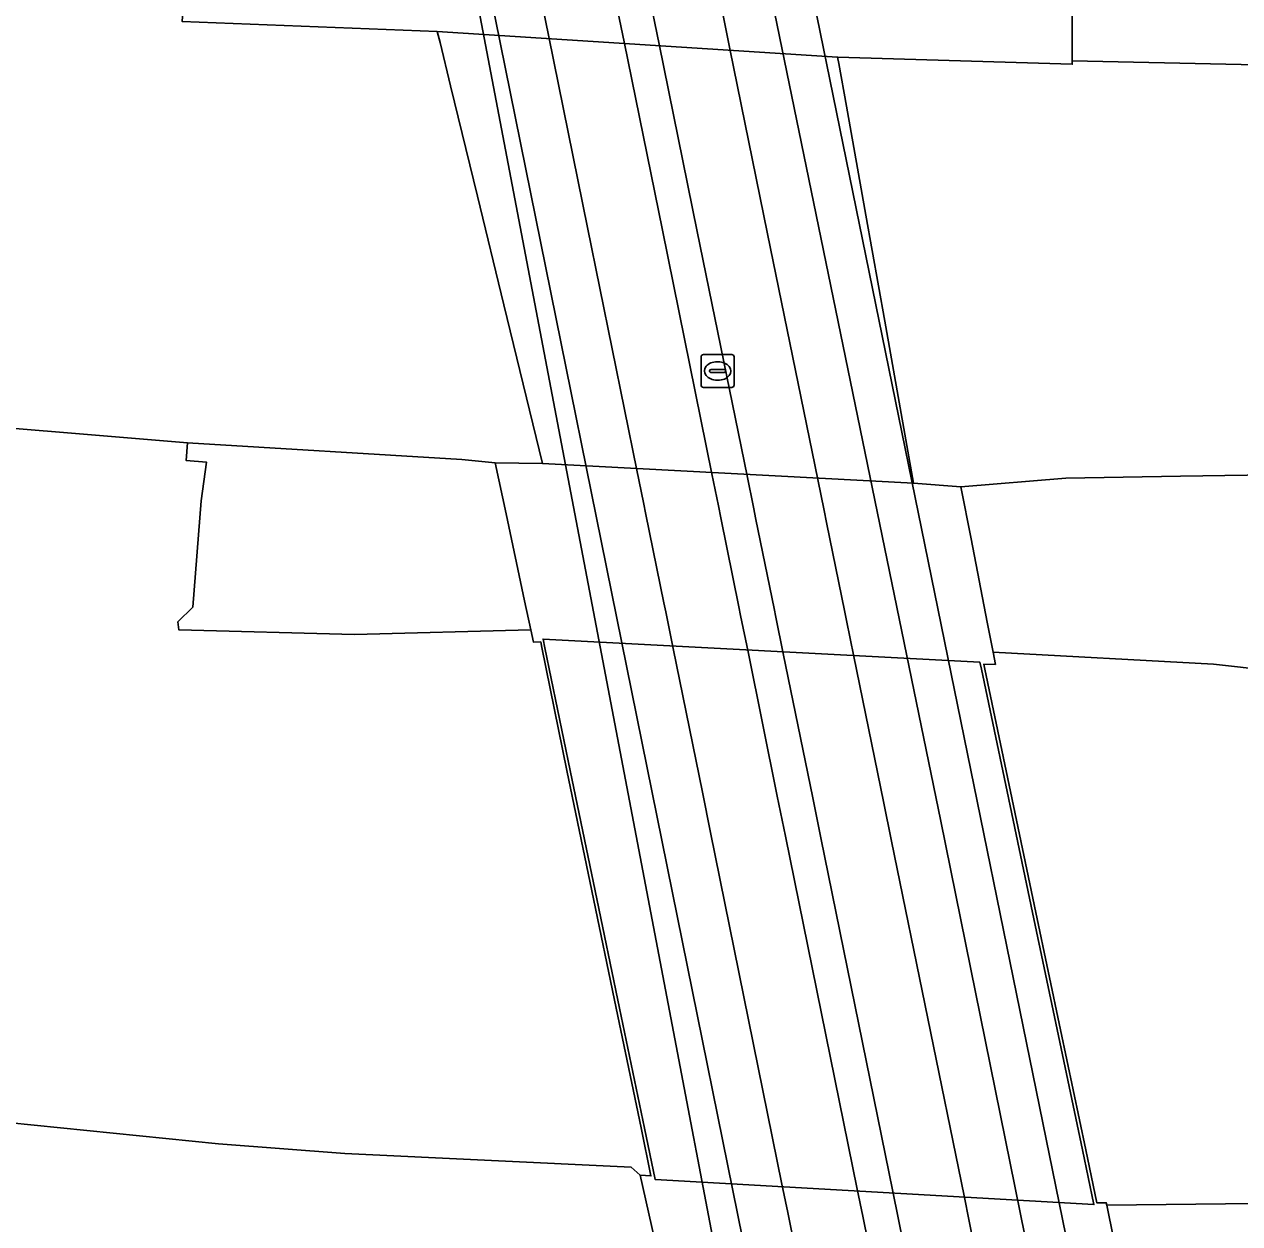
# Model space of a CAD drawing. Extents: x 160203 to 161530, y 379528 to 381797.
# Drawn here: x 160958.26 to 160995.06, y 379606.92 to 379643.26 of the extents above; entities that cross this region are included whole.
import ezdxf

# ---------------------------------------------------------------- set-up
doc = ezdxf.new("R2010")
doc.units = 0
for name, color, linetype in [('IMGEO_Berm_groen', 7, 'Continuous'), ('IMGEO_Berm_open', 7, 'Continuous'), ('IMGEO_Rijbaan_autosnelweg', 7, 'Continuous'), ('IMGEO_Rijbaan_autoweg', 7, 'Continuous'), ('IMGEO_Rijbaan_lokaal_gesloten', 7, 'Continuous'), ('IMGEO_Rijbaan_lokaal_open', 7, 'Continuous'), ('IMGEO_Rioolput', 7, 'Continuous'), ('IMGEO_Terreindeel_gesloten', 7, 'Continuous')]:
    doc.layers.add(name, color=color, linetype=linetype)

msp = doc.modelspace()

# ---------------------------------------------------------------- linework, layer by layer
at = {"layer": 'IMGEO_Berm_groen'}
for points in [[(160989.986, 379643.614), (160989.991, 379642.154), (160995.113, 379642.039), (161002.748, 379641.963), (161013.526, 379641.882), (161020.391, 379641.832), (161031.569, 379641.798), (161037.262, 379641.937), (161043.413, 379642.196), (161053.805, 379642.351), (161061.166, 379642.391), (161057.724, 379643.773), (161042.514, 379643.69), (161027.452, 379643.429), (161010.226, 379643.338), (161001.151, 379643.721), (160999.548, 379644.13), (160996.553, 379644.297), (160991.395, 379644.131)], [(160972.516, 379629.973), (160971.511, 379630.077), (160963.194, 379630.579), (160963.16, 379630.038), (160963.773, 379629.991), (160963.614, 379628.819), (160963.359, 379625.601), (160962.901, 379625.154), (160962.931, 379624.917), (160968.254, 379624.773), (160973.595, 379624.91), (160973.407, 379625.793), (160972.847, 379628.423)], [(161053.636, 379605.215), (161034.405, 379606.14), (161020.393, 379606.728), (161003.46, 379607.335), (160996.432, 379607.547), (160991.039, 379607.484), (160991.843, 379603.531), (160991.537, 379603.567), (160991.548, 379603.518), (160991.737, 379603.509), (161001.45, 379602.58), (161008.243, 379601.966), (161012.988, 379601.702), (161022.774, 379601.217), (161028.674, 379600.968), (161038.149, 379600.483), (161048.083, 379600.029)]]:
    msp.add_lwpolyline(points, close=True, dxfattribs=at)
for points in [[(160999.32, 379629.663), (160993.267, 379629.566), (160989.801, 379629.503), (160986.621, 379629.248), (160986.927, 379627.673), (160987.417, 379625.148), (160987.594, 379624.234), (160994.275, 379623.872), (160997.612, 379623.499)], [(160917.823, 379606.36), (160930.026, 379605.796), (160941.962, 379605.2), (160954.373, 379604.607), (160963.966, 379604.433), (160972.149, 379604.403), (160977.823, 379604.174), (160977.866, 379604.134), (160976.912, 379608.392), (160976.637, 379608.633), (160967.962, 379609.047), (160964.136, 379609.345), (160957.759, 379609.99), (160948.003, 379610.444), (160930.12, 379611.255), (160916.76, 379611.92)]]:
    msp.add_lwpolyline(points, dxfattribs=at)
at = {"layer": 'IMGEO_Berm_open'}
for points in [[(160985.19, 379604.806), (160984.723, 379607.101), (160984.56, 379607.9), (160982.378, 379618.616), (160982.132, 379619.822), (160981.241, 379624.199), (160981.017, 379625.296), (160980.964, 379625.56), (160980.414, 379628.258), (160980.339, 379628.625), (160980.145, 379629.581), (160978.637, 379636.985), (160977.481, 379642.659), (160977.151, 379644.282), (160977.008, 379644.981), (160931.188, 379877.161)], [(160930.165, 379876.913), (160975.992, 379644.837), (160976.094, 379644.337), (160976.42, 379642.73), (160977.579, 379637.024), (160979.079, 379629.636), (160979.275, 379628.673), (160979.349, 379628.307), (160979.896, 379625.614), (160979.95, 379625.347), (160980.174, 379624.248), (160981.061, 379619.877), (160981.307, 379618.666), (160983.48, 379607.97), (160983.646, 379607.151), (160984.112, 379604.856)], [(160991.115, 379593.962), (160986.011, 379619.113), (160980.901, 379643.971), (160979.376, 379643.724), (160979.622, 379642.518), (160980.767, 379636.907), (160982.284, 379629.471), (160982.476, 379628.53), (160982.552, 379628.161), (160983.105, 379625.451), (160983.157, 379625.194), (160983.38, 379624.103), (160984.276, 379619.713), (160984.52, 379618.514), (160986.715, 379607.762), (160986.87, 379607.001), (160987.338, 379604.708)]]:
    msp.add_lwpolyline(points, dxfattribs=at)
at = {"layer": 'IMGEO_Rijbaan_autosnelweg'}
for points in [[(160957.759, 379609.99), (160964.136, 379609.345), (160967.962, 379609.047), (160976.637, 379608.633), (160976.912, 379608.392), (160977.235, 379608.371), (160976.934, 379609.824), (160976.181, 379613.455), (160975.443, 379617.011), (160974.687, 379620.656), (160973.928, 379624.377), (160973.894, 379624.545), (160973.674, 379624.542), (160973.595, 379624.91), (160968.254, 379624.773), (160962.931, 379624.917), (160962.901, 379625.154), (160963.359, 379625.601), (160963.614, 379628.819), (160963.773, 379629.991), (160963.16, 379630.038), (160963.194, 379630.579), (160919.77, 379634.192)], [(160997.612, 379623.499), (160994.275, 379623.872), (160987.594, 379624.234), (160987.666, 379623.863), (160987.312, 379623.868), (160987.343, 379623.719), (160988.124, 379620.011), (160988.894, 379616.347), (160989.639, 379612.796), (160990.403, 379609.155), (160990.74, 379607.551), (160991.024, 379607.559), (160991.039, 379607.484), (160996.432, 379607.547)]]:
    msp.add_lwpolyline(points, dxfattribs=at)
msp.add_lwpolyline([(160974.019, 379624.372), (160974.79, 379620.651), (160975.546, 379617.006), (160976.284, 379613.45), (160977.037, 379609.819), (160977.36, 379608.262), (160990.648, 379607.501), (160990.3, 379609.16), (160989.536, 379612.801), (160988.79, 379616.352), (160988.021, 379620.017), (160987.243, 379623.724), (160987.199, 379623.933), (160973.965, 379624.631)], close=True, dxfattribs=at)
at = {"layer": 'IMGEO_Rijbaan_autoweg'}
for points in [[(160919.77, 379634.192), (160963.194, 379630.579), (160971.511, 379630.077), (160972.516, 379629.973), (160973.954, 379629.948), (160972.781, 379634.762), (160971.98, 379638.047), (160971.164, 379641.395), (160970.845, 379642.705), (160970.764, 379643.038), (160963.041, 379643.339), (160963.052, 379643.659), (160954.989, 379643.898), (160945.367, 379644.161), (160932.897, 379644.591), (160927.529, 379644.942), (160920.367, 379645.347)], [(160995.113, 379642.039), (160989.991, 379642.154), (160989.992, 379642.046), (160982.887, 379642.266), (160982.922, 379642.068), (160983.153, 379640.777), (160983.742, 379637.474), (160984.315, 379634.26), (160985.19, 379629.354), (160986.621, 379629.248), (160989.801, 379629.503), (160993.267, 379629.566), (160999.32, 379629.663)]]:
    msp.add_lwpolyline(points, dxfattribs=at)
msp.add_lwpolyline([(160970.845, 379642.705), (160971.164, 379641.395), (160971.98, 379638.047), (160972.781, 379634.762), (160973.954, 379629.948), (160985.19, 379629.354), (160984.315, 379634.26), (160983.742, 379637.474), (160983.153, 379640.777), (160982.922, 379642.068), (160982.887, 379642.266), (160970.764, 379643.038)], close=True, dxfattribs=at)
at = {"layer": 'IMGEO_Rijbaan_lokaal_gesloten'}
for points in [[(160931.188, 379877.161), (160977.008, 379644.981), (160977.151, 379644.282), (160977.481, 379642.659), (160978.637, 379636.985), (160980.145, 379629.581), (160980.339, 379628.625), (160980.414, 379628.258), (160980.964, 379625.56), (160981.017, 379625.296), (160981.241, 379624.199), (160982.132, 379619.822), (160982.378, 379618.616), (160984.56, 379607.9), (160984.723, 379607.101), (160985.19, 379604.806)], [(160984.112, 379604.856), (160983.646, 379607.151), (160983.48, 379607.97), (160981.307, 379618.666), (160981.061, 379619.877), (160980.174, 379624.248), (160979.95, 379625.347), (160979.896, 379625.614), (160979.349, 379628.307), (160979.275, 379628.673), (160979.079, 379629.636), (160977.579, 379637.024), (160976.42, 379642.73), (160976.094, 379644.337), (160975.992, 379644.837), (160930.165, 379876.913)], [(160961.94, 379706.569), (160974.232, 379644.482), (160973.83, 379644.42), (160974.143, 379642.88), (160975.315, 379637.106), (160976.808, 379629.752), (160977.007, 379628.773), (160977.081, 379628.41), (160977.625, 379625.729), (160977.681, 379625.455), (160977.905, 379624.35), (160978.79, 379619.992), (160979.037, 379618.774), (160981.201, 379608.116), (160981.375, 379607.257), (160981.842, 379604.959)], [(160987.338, 379604.708), (160986.87, 379607.001), (160986.715, 379607.762), (160984.52, 379618.514), (160984.276, 379619.713), (160983.38, 379624.103), (160983.157, 379625.194), (160983.105, 379625.451), (160982.552, 379628.161), (160982.476, 379628.53), (160982.284, 379629.471), (160980.767, 379636.907), (160979.622, 379642.518), (160979.376, 379643.724), (160978.995, 379643.662), (160978.634, 379645.432), (160975.918, 379659.23), (160975.087, 379663.398)]]:
    msp.add_lwpolyline(points, dxfattribs=at)
at = {"layer": 'IMGEO_Rijbaan_lokaal_open'}
msp.add_lwpolyline([(160981.842, 379604.959), (160981.375, 379607.257), (160981.201, 379608.116), (160979.037, 379618.774), (160978.79, 379619.992), (160977.905, 379624.35), (160977.681, 379625.455), (160977.625, 379625.729), (160977.081, 379628.41), (160977.007, 379628.773), (160976.808, 379629.752), (160975.315, 379637.106), (160974.143, 379642.88), (160973.83, 379644.42), (160972.366, 379644.208), (160977.725, 379617.744), (160982.912, 379592.13)], dxfattribs=at)
at = {"layer": 'IMGEO_Rioolput'}
for p, q in [((160978.827, 379633.255), (160979.679, 379633.255)), ((160978.752, 379632.329), (160978.752, 379633.181)), ((160979.24, 379633.035), (160979.265, 379633.035)), ((160979.753, 379633.181), (160979.753, 379632.329)), ((160979.011, 379632.749), (160979.011, 379632.761)), ((160979.449, 379632.712), (160979.051, 379632.712)), ((160979.054, 379632.798), (160979.452, 379632.798)), ((160979.495, 379632.761), (160979.495, 379632.749)), ((160979.679, 379632.255), (160978.827, 379632.255)), ((160979.263, 379632.475), (160979.238, 379632.475))]:
    msp.add_line(p, q, dxfattribs=at)
for points in [[(160978.827, 379633.255), (160979.679, 379633.255)], [(160978.752, 379632.329), (160978.752, 379633.181)], [(160979.753, 379633.181), (160979.753, 379632.329)], [(160979.679, 379632.255), (160978.827, 379632.255)]]:
    msp.add_lwpolyline(points, dxfattribs=at)
for centre, radius, start, end in [((160978.829, 379633.179), 0.0765, 91.552, 178.448), ((160978.829, 379633.179), 0.0765, 91.552, 178.448), ((160979.677, 379633.179), 0.0765, 1.552, 88.448), ((160979.677, 379633.179), 0.0765, 1.552, 88.448), ((160979.051, 379632.758), 0.0403, 85.8775, 175.7526), ((160979.048, 379632.748), 0.0366, 178.938, 274.7102), ((160979.452, 379632.755), 0.043, 264.8664, 352.4533), ((160979.456, 379632.76), 0.0386, 1.7309, 96.639), ((160978.829, 379632.331), 0.0765, 181.552, 268.448), ((160978.829, 379632.331), 0.0765, 181.552, 268.448), ((160979.677, 379632.331), 0.0765, 271.552, 358.448), ((160979.677, 379632.331), 0.0765, 271.552, 358.448)]:
    msp.add_arc(centre, radius, start, end, dxfattribs=at)
for centre, major_axis, ratio, start_param, end_param in [((160979.239, 379632.755), (-0.387, 0.002), 0.722429, 4.712389, 7.853982), ((160979.264, 379632.755), (-0.39, 0.002), 0.717154, 1.570796, 4.712389)]:
    msp.add_ellipse(centre, major_axis=major_axis, ratio=ratio, start_param=start_param, end_param=end_param, dxfattribs=at)
at = {"layer": 'IMGEO_Terreindeel_gesloten'}
for points in [[(160985.276, 379574.092), (160985.451, 379574.139), (160986.637, 379569.726), (160987.499, 379569.643), (160982.912, 379592.13), (160977.725, 379617.744), (160972.366, 379644.208), (160971.855, 379644.558)], [(160997.536, 379568.672), (160982.153, 379644.021), (160982.142, 379644.022), (160980.878, 379644.084), (160980.901, 379643.971), (160986.011, 379619.113), (160991.115, 379593.962), (160996.203, 379568.92), (160996.228, 379568.799)]]:
    msp.add_lwpolyline(points, close=True, dxfattribs=at)

doc.saveas('drawing.dxf')
